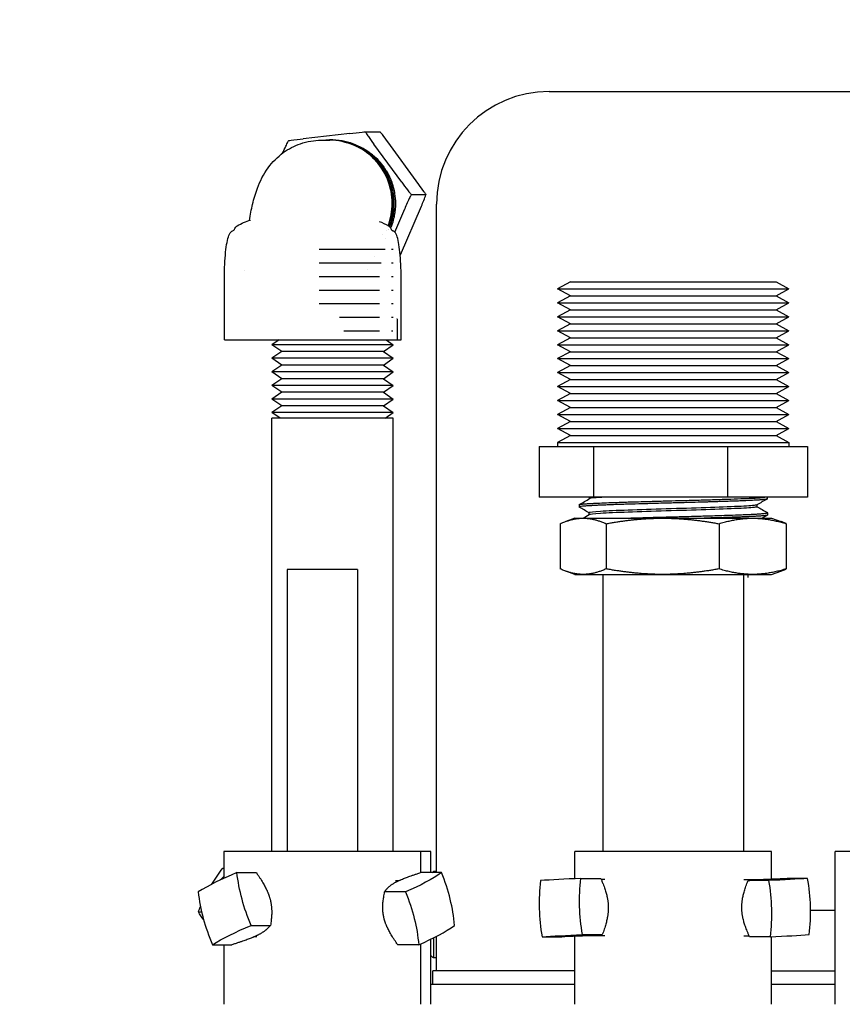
# Model space of a CAD drawing. Header units: inches. Extents: x 1 to 669, y 0 to 417.
# Tile 314 of 448: x 330.51 to 334.17, y 269.63 to 274. Entities that reach past the tile are written whole.
import ezdxf

# ---------------------------------------------------------------- set-up
doc = ezdxf.new("R2010")
doc.units = ezdxf.units.IN
doc.header["$LTSCALE"] = 12
doc.header["$MEASUREMENT"] = 0
doc.header["$PDMODE"] = 1
doc.layers.get('Defpoints').update_dxf_attribs({"linetype": 'CONTINUOUS'})
doc.layers.add('D', color=2, linetype='CONTINUOUS')
doc.layers.add('X', color=1, linetype='CONTINUOUS')
doc.styles.get("Standard").update_dxf_attribs({"font": 'SIMPLEX.SHX', "width": 0.875})
doc.dimstyles.new('STANDARD$0', dxfattribs={"dimscale": 32, "dimtxt": 0.09375, "dimasz": 0.0625, "dimexe": 0.03125, "dimexo": 0.03125, "dimgap": 0.03125, "dimtad": 1, "dimtih": 1, "dimtoh": 1, "dimdec": 4, "dimzin": 12, "dimdsep": 46, "dimlunit": 5, "dimtxsty": 'Standard', "dimcen": -0.03125, "dimclrd": 256, "dimclre": 256, "dimclrt": 256, "dimadec": 0, "dimazin": 0, "dimtfac": 0.875, "dimtdec": 4, "dimtofl": 0, "dimtmove": 0, "dimatfit": 3, "dimfxl": 1, "dimtolj": 1, "dimtzin": 12, "dimlwd": 13, "dimlwe": 13, "dimarcsym": 0})

# ---------------------------------------------------------------- blocks, each defined once
blk = doc.blocks.new('*D70')
at = {"layer": 'D', "lineweight": 13, "transparency": 16777216}
for p, q in [((327.5446, 287.0038), (425.2048, 287.0038)), ((424.2048, 285.0038), (424.2048, 231.3716)), ((424.2048, 167.621), (424.2048, 223.2466)), ((370.1312, 165.621), (425.2048, 165.621))]:
    blk.add_line(p, q, dxfattribs=at)
at = {"layer": 'D', "transparency": 16777216}
for points in [[(423.8715, 285.0038), (424.5382, 285.0038), (424.2048, 287.0038)], [(423.8715, 167.621), (424.5382, 167.621), (424.2048, 165.621)]]:
    blk.add_solid(points, dxfattribs=at)
at = {"layer": 'Defpoints', "color": 0, "transparency": 16777216}
for p in [(326.5446, 287.0038), (369.1312, 165.621), (424.2048, 165.621)]:
    blk.add_point(p, dxfattribs=at)
at = {"layer": 'D', "transparency": 16777216, "insert": (424.2048, 227.3091), "char_height": 3, "attachment_point": 5}
blk.add_mtext('\\A1;121{\\H0.875x;\\S1/2;}{}{\\C2;%%p1}', dxfattribs=at)

msp = doc.modelspace()

# ---------------------------------------------------------------- linework, layer by layer
at = {"layer": 'X', "extrusion": (-1, 4.93038e-32, -2.22045e-16)}
for p, q in [((332.86151, 273.68347), (336.12915, 273.68347)), ((331.97513, 273.49691), (331.76866, 273.47331)), ((332.04539, 273.50463), (332.11038, 273.50463)), ((331.94526, 273.46067), (331.9451, 273.46071)), ((331.95313, 273.45898), (331.95204, 273.45921)), ((331.96096, 273.45729), (331.95988, 273.45752)), ((332.20647, 273.28037), (332.08302, 273.44937)), ((332.2833, 273.27006), (332.14478, 273.45968)), ((332.24958, 273.22511), (332.31457, 273.22511)), ((332.36151, 270.21063), (332.36151, 273.18347)), ((332.17516, 273.05881), (332.2197, 273.16213)), ((332.2009, 272.95778), (332.29406, 273.17388)), ((332.13358, 272.98082), (331.83953, 272.98082)), ((332.16877, 272.98082), (332.16099, 272.98082)), ((332.11491, 272.92042), (331.83953, 272.92042)), ((332.08378, 272.95062), (332.08378, 272.95062)), ((332.16877, 272.92042), (332.16099, 272.92042)), ((332.05331, 272.89021), (332.05331, 272.89021)), ((331.41856, 272.57982), (331.41856, 272.85734)), ((332.10796, 272.86001), (331.83953, 272.86001)), ((332.16877, 272.86001), (332.16099, 272.86001)), ((332.20384, 272.57982), (332.20384, 272.85734)), ((332.95658, 272.83767), (332.8996, 272.80661)), ((332.95658, 272.83767), (333.87063, 272.83767)), ((333.87063, 272.83767), (333.9276, 272.80661)), ((332.10795, 272.7996), (331.83953, 272.7996)), ((332.16877, 272.7996), (332.16099, 272.7996)), ((332.8996, 272.80661), (333.9276, 272.80661)), ((332.95658, 272.77554), (332.8996, 272.80661)), ((333.87063, 272.77554), (333.9276, 272.80661)), ((332.10795, 272.7392), (331.83953, 272.7392)), ((332.16877, 272.7392), (332.16099, 272.7392)), ((332.95658, 272.77554), (332.8996, 272.74447)), ((332.8996, 272.74447), (333.9276, 272.74447)), ((332.95658, 272.71341), (332.8996, 272.74447)), ((332.95658, 272.77554), (333.87063, 272.77554)), ((333.87063, 272.77554), (333.9276, 272.74447)), ((333.87063, 272.71341), (333.9276, 272.74447)), ((332.95658, 272.71341), (332.8996, 272.68234)), ((332.95658, 272.71341), (333.87063, 272.71341)), ((333.87063, 272.71341), (333.9276, 272.68234)), ((332.10795, 272.67879), (331.93005, 272.67879)), ((332.16828, 272.67879), (332.16099, 272.67879)), ((332.1862, 272.66888), (332.1862, 272.57982)), ((332.8996, 272.68234), (333.9276, 272.68234)), ((332.95658, 272.65128), (332.8996, 272.68234)), ((332.95658, 272.65128), (332.8996, 272.62021)), ((332.95658, 272.65128), (333.87063, 272.65128)), ((333.87063, 272.65128), (333.9276, 272.68234)), ((333.87063, 272.65128), (333.9276, 272.62021)), ((332.10795, 272.61838), (331.94857, 272.61838)), ((332.16674, 272.61838), (332.16099, 272.61838)), ((332.8996, 272.62021), (333.9276, 272.62021)), ((332.95658, 272.58914), (332.8996, 272.62021)), ((333.87063, 272.58914), (333.9276, 272.62021)), ((331.41856, 272.57982), (332.20368, 272.57982)), ((331.66094, 272.57982), (331.62912, 272.55798)), ((332.13729, 272.57982), (332.16912, 272.55798)), ((332.95658, 272.58914), (332.8996, 272.55808)), ((332.95658, 272.58914), (333.87063, 272.58914)), ((333.87063, 272.58914), (333.9276, 272.55808)), ((332.16912, 272.55798), (331.62912, 272.55798)), ((331.67312, 272.52777), (331.62912, 272.55798)), ((331.67312, 272.52777), (331.62912, 272.49757)), ((332.12512, 272.52777), (331.67312, 272.52777)), ((332.12512, 272.52777), (332.16912, 272.55798)), ((332.12512, 272.52777), (332.16912, 272.49757)), ((332.8996, 272.55808), (333.9276, 272.55808)), ((332.95658, 272.52701), (332.8996, 272.55808)), ((332.95658, 272.52701), (332.8996, 272.49594)), ((332.95658, 272.52701), (333.87063, 272.52701)), ((333.87063, 272.52701), (333.9276, 272.55808)), ((333.87063, 272.52701), (333.9276, 272.49594)), ((332.16912, 272.49757), (331.62912, 272.49757)), ((331.67312, 272.46737), (331.62912, 272.49757)), ((332.12512, 272.46737), (332.16912, 272.49757)), ((332.8996, 272.49594), (333.9276, 272.49594)), ((332.95658, 272.46488), (332.8996, 272.49594)), ((333.87063, 272.46488), (333.9276, 272.49594)), ((331.67312, 272.46737), (331.62912, 272.43716)), ((332.16912, 272.43716), (331.62912, 272.43716)), ((331.67312, 272.40696), (331.62912, 272.43716)), ((332.12512, 272.46737), (331.67312, 272.46737)), ((332.12512, 272.46737), (332.16912, 272.43716)), ((332.12512, 272.40696), (332.16912, 272.43716)), ((332.95658, 272.46488), (332.8996, 272.43381)), ((332.8996, 272.43381), (333.9276, 272.43381)), ((332.95658, 272.40274), (332.8996, 272.43381)), ((332.95658, 272.46488), (333.87063, 272.46488)), ((333.87063, 272.46488), (333.9276, 272.43381)), ((333.87063, 272.40274), (333.9276, 272.43381)), ((331.67312, 272.40696), (331.62912, 272.37676)), ((332.12512, 272.40696), (331.67312, 272.40696)), ((332.12512, 272.40696), (332.16912, 272.37676)), ((332.95658, 272.40274), (332.8996, 272.37168)), ((332.95658, 272.40274), (333.87063, 272.40274)), ((333.87063, 272.40274), (333.9276, 272.37168)), ((332.16912, 272.37676), (331.62912, 272.37676)), ((331.67312, 272.34655), (331.62912, 272.37676)), ((331.67312, 272.34655), (331.62912, 272.31635)), ((332.12512, 272.34655), (331.67312, 272.34655)), ((332.12512, 272.34655), (332.16912, 272.37676)), ((332.12512, 272.34655), (332.16912, 272.31635)), ((332.8996, 272.37168), (333.9276, 272.37168)), ((332.95658, 272.34061), (332.8996, 272.37168)), ((333.87063, 272.34061), (333.9276, 272.37168)), ((332.16912, 272.31635), (331.62912, 272.31635)), ((331.67312, 272.28615), (331.62912, 272.31635)), ((332.12512, 272.28615), (332.16912, 272.31635)), ((332.95658, 272.34061), (332.8996, 272.30954)), ((332.8996, 272.30954), (333.9276, 272.30954)), ((332.95658, 272.27848), (332.8996, 272.30954)), ((332.95658, 272.34061), (333.87063, 272.34061)), ((333.87063, 272.34061), (333.9276, 272.30954)), ((333.87063, 272.27848), (333.9276, 272.30954)), ((331.67312, 272.28615), (331.62912, 272.25594)), ((332.16912, 272.25594), (331.62912, 272.25594)), ((331.66571, 272.23082), (331.62912, 272.25594)), ((332.12512, 272.28615), (331.67312, 272.28615)), ((332.12512, 272.28615), (332.16912, 272.25594)), ((332.13252, 272.23082), (332.16912, 272.25594)), ((332.95658, 272.27848), (332.8996, 272.24741)), ((332.95658, 272.27848), (333.87063, 272.27848)), ((333.87063, 272.27848), (333.9276, 272.24741)), ((332.16912, 272.23082), (331.62912, 272.23082)), ((331.62912, 270.30527), (331.62912, 272.23082)), ((332.16912, 270.30527), (332.16912, 272.23082)), ((332.8996, 272.24741), (333.9276, 272.24741)), ((332.95658, 272.21634), (332.8996, 272.24741)), ((332.95658, 272.21634), (332.8996, 272.18528)), ((332.95658, 272.21634), (333.87063, 272.21634)), ((333.87063, 272.21634), (333.9276, 272.24741)), ((333.87063, 272.21634), (333.9276, 272.18528)), ((332.8996, 272.18528), (333.9276, 272.18528)), ((332.95658, 272.15421), (332.8996, 272.18528)), ((333.87063, 272.15421), (333.9276, 272.18528)), ((332.95658, 272.15421), (332.8996, 272.12314)), ((332.95658, 272.15421), (333.87063, 272.15421)), ((333.87063, 272.15421), (333.9276, 272.12314)), ((332.81717, 272.10467), (334.01004, 272.10467)), ((332.81717, 272.10467), (332.81717, 271.87967)), ((332.8996, 272.12314), (333.9276, 272.12314)), ((332.8996, 272.12314), (332.8996, 272.10467)), ((333.05885, 272.10467), (333.05885, 271.87967)), ((333.65529, 272.10467), (333.65529, 271.87967)), ((333.9276, 272.12314), (333.9276, 272.10467)), ((334.01004, 272.10467), (334.01004, 271.87967)), ((334.01004, 271.87967), (332.81717, 271.87967)), ((333.04186, 271.87356), (333.04186, 271.87967)), ((333.83071, 271.87967), (333.83094, 271.8722)), ((332.99547, 271.84648), (332.99515, 271.83646)), ((333.78641, 271.83754), (333.78641, 271.84617)), ((332.9761, 271.78667), (332.93561, 271.77194)), ((332.9761, 271.78667), (333.8511, 271.78667)), ((333.0129, 271.78667), (333.04015, 271.80243)), ((333.03964, 271.80213), (333.03964, 271.81077)), ((333.83269, 271.80021), (333.80928, 271.78667)), ((333.83285, 271.81074), (333.83317, 271.80077)), ((333.8511, 271.78667), (333.8916, 271.77194)), ((332.91142, 271.76204), (332.91142, 271.56131)), ((333.11491, 271.76204), (333.11491, 271.56131)), ((333.61709, 271.76204), (333.61709, 271.56131)), ((333.91579, 271.76204), (333.91579, 271.56131)), ((332.00917, 271.55897), (331.69667, 271.55897)), ((331.69667, 271.55897), (331.69667, 270.30527)), ((332.00917, 271.55897), (332.00917, 270.30527)), ((332.9761, 271.53667), (332.93561, 271.55141)), ((332.9761, 271.53667), (333.8511, 271.53667)), ((333.1011, 271.53667), (333.1011, 270.30527)), ((333.7261, 271.53667), (333.7261, 270.30527)), ((333.74547, 271.53667), (333.74547, 271.52245)), ((333.8511, 271.53667), (333.8916, 271.55141)), ((332.33662, 270.30527), (331.41542, 270.30527)), ((331.41542, 270.30527), (331.41542, 270.18517)), ((332.29042, 270.30527), (332.29042, 270.21063)), ((332.33662, 270.21063), (332.33662, 270.30527)), ((333.8511, 270.30527), (332.9761, 270.30527)), ((332.9761, 270.18376), (332.9761, 270.30527)), ((333.8511, 270.18246), (333.8511, 270.30527)), ((335.00901, 270.30527), (334.13401, 270.30527)), ((334.13401, 269.62527), (334.13401, 270.30527)), ((331.41094, 270.23101), (331.41542, 270.23101)), ((331.47381, 270.21063), (331.56012, 270.21063)), ((332.38327, 270.21063), (332.29036, 270.21063)), ((332.34722, 270.21547), (332.34722, 270.21063)), ((332.36151, 270.21547), (332.34722, 270.21547)), ((332.17935, 270.17529), (332.19398, 270.17529)), ((333.00316, 270.18499), (333.09129, 270.18499)), ((333.10957, 270.18027), (333.09335, 270.18027)), ((333.7282, 270.18027), (333.80357, 270.18027)), ((333.83752, 270.17537), (333.74633, 270.17537)), ((334.01112, 270.18499), (333.91993, 270.18499)), ((332.22346, 270.12474), (332.13055, 270.12474)), ((331.30242, 270.0361), (331.31723, 270.0361)), ((334.13401, 270.04309), (334.0241, 270.04309)), ((331.53673, 269.97585), (331.62305, 269.97585)), ((333.01007, 269.93518), (333.09821, 269.93518)), ((331.56164, 269.92529), (331.55027, 269.92529)), ((332.29042, 269.89367), (332.29042, 269.62527)), ((332.33662, 269.62527), (332.33662, 269.91511)), ((332.34722, 269.92037), (332.34722, 269.83147)), ((332.36151, 269.77347), (332.36151, 269.92769)), ((332.83044, 269.92555), (332.91857, 269.92555)), ((332.9761, 269.62527), (332.9761, 269.92761)), ((333.10957, 269.93027), (333.03684, 269.93027)), ((333.7282, 269.93027), (333.75089, 269.93027)), ((333.84421, 269.92555), (333.75301, 269.92555)), ((333.8511, 269.62527), (333.8511, 269.92587)), ((331.36472, 269.88996), (331.45104, 269.88996)), ((331.41542, 269.88996), (331.41542, 269.62527)), ((332.28192, 269.88996), (332.18901, 269.88996)), ((332.36151, 269.83147), (332.34722, 269.83147)), ((332.9761, 269.77347), (332.34451, 269.77347)), ((332.34451, 269.71347), (332.34451, 269.77347)), ((333.8511, 269.77347), (334.13401, 269.77347)), ((332.9761, 269.71347), (332.33662, 269.71347)), ((334.13401, 269.71347), (333.8511, 269.71347))]:
    msp.add_line(p, q, dxfattribs=at)
at = {"layer": 'X'}
msp.add_arc((332.86151, 273.18347), 0.5, 90, 180, dxfattribs=at)
at = {"layer": 'X', "extrusion": (2.22045e-16, -1.09476e-47, -1)}
for centre, radius, start, end in [((-331.57566, 272.93311), 0.1832, 56.75487, 77.04506), ((-332.04674, 272.93311), 0.1832, 109.02125, 123.24513), ((-332.1712, 272.66888), 0.015, 155.23199, 180), ((-332.51351, 270.02347), 0.254, 47.46278, 49.10455), ((-332.51351, 270.02347), 0.254, 310.89545, 314.14084)]:
    msp.add_arc(centre, radius, start, end, dxfattribs=at)
at = {"layer": 'X'}
for centre, major_axis, ratio, start_param, end_param in [((331.88722, 273.18607), (0, 0.2808), 0.9890249, -0.9453593, -0.1946955), ((331.79229, 270.16769), (-0.58657, -0.1572), 0.233835, -1.0606942, -0.6460507), ((331.97713, 270.09324), (-0.28749, 0.53491), 0.6880216, -2.1323021, -1.7176586), ((331.79794, 270.15273), (-0.52554, -0.30428), 0.4340734, -1.0333, -0.9951851), ((333.23996, 270.05046), (0.03248, -0.6064), 0.6944214, -1.8152987, -1.4006551), ((333.32631, 270.18018), (-0.60704, -0.01681), 0.0267478, -1.0101571, -0.5955136), ((333.58715, 270.06008), (-0.03361, 0.60634), 0.7185384, -1.8179234, -1.4032798), ((331.73775, 270.00735), (0.27129, -0.5433), 0.6392189, -2.0870769, -1.6724333), ((331.92646, 269.9329), (0.58928, 0.14672), 0.2516876, -0.9873315, -0.5726879), ((333.50369, 269.93037), (0.60705, 0.01625), 0.0276768, -0.9760236, -0.5613801)]:
    msp.add_ellipse(centre, major_axis=major_axis, ratio=ratio, start_param=start_param, end_param=end_param, dxfattribs=at)
at = {"layer": 'X', "extrusion": (2.22045e-16, 3.69779e-32, -1)}
msp.add_ellipse((331.78503, 270.13355), major_axis=(0.45976, 0.39673), ratio=0.5619584, start_param=-2.0939466, end_param=-1.940715, dxfattribs=at)
at = {"layer": 'X', "extrusion": (2.22045e-16, 0, -1)}
for centre, major_axis, ratio, start_param, end_param in [((331.90975, 270.09324), (-0.27129, 0.5433), 0.6392189, -1.4691593, -1.0545158), ((333.41959, 270.06008), (-0.03248, 0.6064), 0.6944214, -1.7409375, -1.326294), ((331.81733, 270.00735), (0.28749, -0.53491), 0.6880216, -1.4239341, -1.0092905)]:
    msp.add_ellipse(centre, major_axis=major_axis, ratio=ratio, start_param=start_param, end_param=end_param, dxfattribs=at)
at = {"layer": 'X', "extrusion": (2.22045e-16, -6.16298e-33, -1)}
msp.add_ellipse((331.868, 270.16769), major_axis=(-0.58928, -0.14672), ratio=0.2516876, start_param=-2.5689047, end_param=-2.1542612, dxfattribs=at)
at = {"layer": 'X', "extrusion": (2.22045e-16, 1.54074e-33, -1)}
msp.add_ellipse((333.497, 270.18018), major_axis=(-0.60705, -0.01625), ratio=0.0276768, start_param=-2.5802126, end_param=-2.165569, dxfattribs=at)
at = {"layer": 'X', "extrusion": (2.22045e-16, 7.70372e-33, -1)}
msp.add_ellipse((333.41354, 270.05046), major_axis=(0.03361, -0.60634), ratio=0.7185384, start_param=-1.7383128, end_param=-1.3236693, dxfattribs=at)
at = {"layer": 'X', "extrusion": (2.22045e-16, -1.2326e-32, -1)}
msp.add_ellipse((331.78503, 270.13355), major_axis=(0.45976, 0.39673), ratio=0.5619584, start_param=-2.3553586, end_param=-2.3026537, dxfattribs=at)
at = {"layer": 'X', "extrusion": (2.22045e-16, -2.46519e-32, -1)}
msp.add_ellipse((331.79832, 269.95782), major_axis=(-0.53057, 0.29541), ratio=0.4513955, start_param=-0.7755679, end_param=-0.6822182, dxfattribs=at)
at = {"layer": 'X', "extrusion": (2.22045e-16, 1.2326e-32, -1)}
msp.add_ellipse((331.85521, 269.9329), major_axis=(0.58657, 0.1572), ratio=0.233835, start_param=-2.495542, end_param=-2.0808985, dxfattribs=at)
at = {"layer": 'X', "extrusion": (2.22045e-16, -1.00148e-32, -1)}
msp.add_ellipse((333.33323, 269.93037), major_axis=(0.60704, 0.01681), ratio=0.0267478, start_param=-2.5460791, end_param=-2.1314355, dxfattribs=at)
at = {"layer": 'X'}
for points, knots in [([(331.97513, 273.49691), (331.99297, 273.49895), (332.01412, 273.50134), (332.03595, 273.50367), (332.04124, 273.50422), (332.04539, 273.50463)], [-1.60271246, -1.60271246, -1.60271246, -1.60271246, -1.46627597, -1.46627597, -1.42801803, -1.42801803, -1.42801803, -1.42801803]), ([(332.04539, 273.50463), (332.04622, 273.50311), (332.04722, 273.50138), (332.0511, 273.49499), (332.05532, 273.4886), (332.06608, 273.47281), (332.07513, 273.46019), (332.08302, 273.44937)], [-0.42458234, -0.42458234, -0.42458234, -0.42458234, -0.40555872, -0.40555872, -0.351595, -0.351595, -0.25082665, -0.25082665, -0.25082665, -0.25082665]), ([(332.14478, 273.45968), (332.13718, 273.47007), (332.12808, 273.48227), (332.11722, 273.49619), (332.11365, 273.50066), (332.11038, 273.50463)], [-0.70602507, -0.70602507, -0.70602507, -0.70602507, -0.60881107, -0.60881107, -0.56936221, -0.56936221, -0.56936221, -0.56936221]), ([(331.52909, 273.1103), (331.53319, 273.13525), (331.53791, 273.1592), (331.5493, 273.20676), (331.55614, 273.23057), (331.57624, 273.28407), (331.59151, 273.31554), (331.63113, 273.3697), (331.65413, 273.39312), (331.70319, 273.42858), (331.72908, 273.44209), (331.78579, 273.46157), (331.81759, 273.46693), (331.84898, 273.46707), (331.84921, 273.46707), (331.84963, 273.46707), (331.84981, 273.46707), (331.85285, 273.46707), (331.8509, 273.46707), (331.85261, 273.46707), (331.8539, 273.46707), (331.85673, 273.46707), (331.85827, 273.46707), (331.86167, 273.46707), (331.86352, 273.46707), (331.8676, 273.46707), (331.86982, 273.46707), (331.87471, 273.46707), (331.87738, 273.46707), (331.88212, 273.46707), (331.88419, 273.46707), (331.88626, 273.46707)], [0.26849796, 0.26849796, 0.26849796, 0.26849796, 0.35485862, 0.35485862, 0.4480563, 0.4480563, 0.56206988, 0.56206988, 0.65890023, 0.65890023, 0.744962, 0.744962, 0.83957044, 0.83957044, 0.84028434, 0.84028434, 0.84082859, 0.84082859, 0.84953687, 0.84953687, 0.87566117, 0.87566117, 0.90701033, 0.90701033, 0.94462933, 0.94462933, 0.98977212, 0.98977212, 1.04394348, 1.04394348, 1.08597104, 1.08597104, 1.08597104, 1.08597104]), ([(331.67705, 273.40965), (331.68166, 273.42019), (331.68673, 273.4315), (331.69422, 273.44733), (331.69781, 273.4546), (331.70174, 273.46189), (331.70284, 273.46385), (331.70388, 273.46559)], [-1.57944088, -1.57944088, -1.57944088, -1.57944088, -1.49735327, -1.49735327, -1.44338955, -1.44338955, -1.42436593, -1.42436593, -1.42436593, -1.42436593]), ([(331.70388, 273.46559), (331.70692, 273.466), (331.71129, 273.46656), (331.73023, 273.46889), (331.75085, 273.47127), (331.76866, 273.47331)], [-0.42553153, -0.42553153, -0.42553153, -0.42553153, -0.38727359, -0.38727359, -0.2508371, -0.2508371, -0.2508371, -0.2508371]), ([(331.85353, 273.46707), (331.86425, 273.46858), (331.87506, 273.46946), (331.90459, 273.47014), (331.92332, 273.46864), (331.9734, 273.45938), (332.00377, 273.44799), (332.03149, 273.4316)], [-1.74317608, -1.74317608, -1.74317608, -1.74317608, -1.59896277, -1.59896277, -1.34852039, -1.34852039, -0.91863228, -0.91863228, -0.91863228, -0.91863228]), ([(332.1463, 273.0869), (332.15808, 273.11851), (332.16418, 273.15229), (332.16418, 273.18607), (332.16418, 273.22285), (332.15695, 273.25963), (332.14303, 273.29361), (332.12909, 273.32763), (332.10847, 273.3588), (332.08278, 273.38478), (332.05701, 273.41084), (332.02614, 273.43166), (331.99261, 273.44569), (331.9589, 273.45981), (331.92261, 273.46707), (331.88626, 273.46707)], [-1.367787, -1.367787, -1.367787, -1.367787, -1.1132028, -1.1132028, -1.1132028, -0.8360213, -0.8360213, -0.8360213, -0.5584933, -0.5584933, -0.5584933, -0.2800359, -0.2800359, -0.2800359, 0, 0, 0, 0]), ([(332.16647, 273.18607), (332.1664, 273.20698), (332.16401, 273.22783), (332.15852, 273.25191), (332.1576, 273.25558), (332.15597, 273.26158), (332.15531, 273.26392), (332.15394, 273.26849), (332.15325, 273.27072), (332.15159, 273.27579), (332.15062, 273.27862), (332.14749, 273.28728), (332.14518, 273.29305), (332.13765, 273.31025), (332.13186, 273.3214), (332.12341, 273.33531), (332.12141, 273.33845), (332.11617, 273.34636), (332.11284, 273.35107), (332.10686, 273.35899), (332.10429, 273.36225), (332.09857, 273.36916), (332.0954, 273.3728), (332.08345, 273.38584), (332.07411, 273.39471), (332.05502, 273.41051), (332.04537, 273.41751), (332.03274, 273.42549), (332.03015, 273.42707), (332.02573, 273.42966), (332.02393, 273.43069), (332.02014, 273.4328), (332.01817, 273.43387), (332.00288, 273.44191), (331.98906, 273.44781), (331.96512, 273.45581), (331.95525, 273.45852), (331.94526, 273.46067)], [0.000001, 0.000001, 0.000001, 0.000001, 0.159407, 0.159407, 0.18822649, 0.18822649, 0.20678412, 0.20678412, 0.22456781, 0.22456781, 0.24740419, 0.24740419, 0.29475799, 0.29475799, 0.39048981, 0.39048981, 0.41889228, 0.41889228, 0.46288933, 0.46288933, 0.49461308, 0.49461308, 0.53141262, 0.53141262, 0.62975298, 0.62975298, 0.72089141, 0.72089141, 0.74413885, 0.74413885, 0.76007437, 0.76007437, 0.77729696, 0.77729696, 0.89229672, 0.89229672, 0.97070217, 0.97070217, 0.97070217, 0.97070217]), ([(331.94865, 273.45992), (331.95213, 273.45921), (331.95561, 273.45844), (331.97048, 273.45483), (331.98171, 273.45133), (332.00226, 273.44345), (332.01164, 273.43925), (332.02359, 273.43307), (332.02639, 273.43156), (332.03105, 273.42895), (332.03292, 273.42787), (332.03783, 273.42496), (332.04084, 273.4231), (332.05433, 273.41439), (332.06439, 273.40691), (332.08267, 273.39126), (332.09097, 273.38322), (332.10201, 273.37111), (332.10518, 273.36744), (332.11101, 273.36034), (332.11369, 273.35691), (332.12015, 273.34825), (332.12383, 273.34294), (332.13191, 273.33036), (332.13618, 273.32301), (332.14595, 273.30428), (332.15103, 273.2927), (332.15636, 273.27794), (332.15735, 273.27503), (332.15906, 273.26978), (332.15978, 273.26744), (332.16122, 273.26259), (332.16192, 273.26008), (332.16368, 273.25349), (332.16467, 273.24939), (332.16982, 273.22583), (332.17201, 273.20598), (332.17209, 273.18607)], [3.4937554, 3.4937554, 3.4937554, 3.4937554, 3.52102737, 3.52102737, 3.61112016, 3.61112016, 3.68977953, 3.68977953, 3.71414692, 3.71414692, 3.73070312, 3.73070312, 3.75781347, 3.75781347, 3.85355316, 3.85355316, 3.94176031, 3.94176031, 3.97873143, 3.97873143, 4.01193413, 4.01193413, 4.06120999, 4.06120999, 4.12603209, 4.12603209, 4.22227025, 4.22227025, 4.24567652, 4.24567652, 4.26433322, 4.26433322, 4.2842221, 4.2842221, 4.3163134, 4.3163134, 4.4680569, 4.4680569, 4.4680569, 4.4680569]), ([(332.17298, 273.18607), (332.17292, 273.20119), (332.17164, 273.21628), (332.16848, 273.23533), (332.1677, 273.23945), (332.16596, 273.24765), (332.165, 273.25173), (332.16277, 273.26033), (332.16148, 273.26484), (332.15708, 273.27887), (332.15358, 273.28827), (332.14537, 273.30716), (332.1406, 273.31662), (332.13391, 273.32823), (332.13246, 273.33065), (332.12892, 273.33639), (332.12679, 273.33968), (332.12327, 273.34488), (332.12193, 273.34681), (332.11885, 273.35112), (332.1171, 273.35348), (332.10669, 273.36712), (332.09723, 273.37773), (332.08148, 273.3929), (332.07573, 273.39799), (332.06512, 273.40664), (332.06033, 273.41029), (332.05203, 273.41621), (332.04858, 273.41855), (332.04113, 273.42337), (332.03713, 273.42581), (332.02268, 273.43415), (332.01192, 273.43946), (331.98981, 273.44864), (331.97849, 273.4525), (331.96355, 273.45654), (331.96013, 273.45739), (331.9555, 273.45846), (331.95432, 273.45872), (331.95313, 273.45898)], [0.000001, 0.000001, 0.000001, 0.000001, 0.11525951, 0.11525951, 0.1471525, 0.1471525, 0.17912049, 0.17912049, 0.21484048, 0.21484048, 0.29121336, 0.29121336, 0.37190182, 0.37190182, 0.39341471, 0.39341471, 0.42334351, 0.42334351, 0.44128538, 0.44128538, 0.46375079, 0.46375079, 0.57220679, 0.57220679, 0.63080984, 0.63080984, 0.6768917, 0.6768917, 0.70880659, 0.70880659, 0.74471699, 0.74471699, 0.83654601, 0.83654601, 0.92817009, 0.92817009, 0.9552267, 0.9552267, 0.96455242, 0.96455242, 0.96455242, 0.96455242]), ([(331.9565, 273.45823), (331.95699, 273.45813), (331.95748, 273.45803), (331.96038, 273.45742), (331.96279, 273.45689), (331.96952, 273.4553), (331.97381, 273.45417), (331.98437, 273.45113), (331.99059, 273.44909), (332.01121, 273.44152), (332.02522, 273.43499), (332.04286, 273.42489), (332.04705, 273.42235), (332.05479, 273.41735), (332.05837, 273.41492), (332.067, 273.40876), (332.07198, 273.40493), (332.08311, 273.39578), (332.08916, 273.39035), (332.10444, 273.37535), (332.11324, 273.36537), (332.12311, 273.35242), (332.12488, 273.35002), (332.12805, 273.34558), (332.12945, 273.34355), (332.13328, 273.33786), (332.13565, 273.33416), (332.14124, 273.32495), (332.14437, 273.31937), (332.15463, 273.29953), (332.16073, 273.28477), (332.16701, 273.26492), (332.16836, 273.26023), (332.17068, 273.25131), (332.17167, 273.24707), (332.17346, 273.23855), (332.17426, 273.23427), (332.17731, 273.21546), (332.17852, 273.20078), (332.17857, 273.18607)], [3.47193404, 3.47193404, 3.47193404, 3.47193404, 3.47576218, 3.47576218, 3.49468463, 3.49468463, 3.52873027, 3.52873027, 3.57888846, 3.57888846, 3.69702915, 3.69702915, 3.73450161, 3.73450161, 3.76757095, 3.76757095, 3.81561009, 3.81561009, 3.8777309, 3.8777309, 3.97922016, 3.97922016, 4.00198515, 4.00198515, 4.02083547, 4.02083547, 4.05429395, 4.05429395, 4.10304669, 4.10304669, 4.22456662, 4.22456662, 4.26169377, 4.26169377, 4.29485694, 4.29485694, 4.32801804, 4.32801804, 4.44008773, 4.44008773, 4.44008773, 4.44008773]), ([(332.17372, 273.24155), (332.17347, 273.2428), (332.1732, 273.24405), (332.16959, 273.26044), (332.16499, 273.27529), (332.15545, 273.29897), (332.15122, 273.30804), (332.14432, 273.32096), (332.14203, 273.325), (332.13748, 273.33259), (332.13524, 273.33615), (332.12947, 273.34485), (332.12585, 273.34994), (332.11279, 273.36702), (332.10255, 273.37836), (332.08802, 273.39201), (332.08451, 273.39513), (332.07821, 273.40047), (332.07545, 273.40272), (332.07098, 273.40622), (332.06931, 273.40749), (332.06524, 273.41053), (332.06282, 273.41228), (332.04936, 273.42166), (332.0378, 273.42853), (332.01873, 273.43805), (332.01152, 273.44127), (331.9985, 273.44642), (331.99274, 273.44848), (331.98294, 273.45162), (331.97894, 273.45281), (331.97042, 273.45511), (331.9659, 273.45622), (331.96123, 273.45723), (331.96109, 273.45726), (331.96096, 273.45729)], [0.14197087, 0.14197087, 0.14197087, 0.14197087, 0.15166872, 0.15166872, 0.2699158, 0.2699158, 0.3461933, 0.3461933, 0.38160421, 0.38160421, 0.41367583, 0.41367583, 0.46129372, 0.46129372, 0.57781404, 0.57781404, 0.61367665, 0.61367665, 0.64096731, 0.64096731, 0.65703404, 0.65703404, 0.6798354, 0.6798354, 0.78260037, 0.78260037, 0.84303824, 0.84303824, 0.88991566, 0.88991566, 0.92190829, 0.92190829, 0.95756768, 0.95756768, 0.95860964, 0.95860964, 0.95860964, 0.95860964]), ([(332.11236, 273.35047), (332.1215, 273.33775), (332.12957, 273.32429), (332.13846, 273.30621), (332.14034, 273.30215), (332.14388, 273.29401), (332.14554, 273.28992), (332.14878, 273.28139), (332.15034, 273.27694), (332.15474, 273.26336), (332.15722, 273.25412), (332.1626, 273.22908), (332.16464, 273.21314), (332.16541, 273.19507), (332.16547, 273.19302), (332.16555, 273.18934), (332.16557, 273.18771), (332.16557, 273.18607)], [0.000001, 0.000001, 0.000001, 0.000001, 0.11950939, 0.11950939, 0.15359675, 0.15359675, 0.18718287, 0.18718287, 0.22313933, 0.22313933, 0.29599962, 0.29599962, 0.41825559, 0.41825559, 0.43388153, 0.43388153, 0.44632, 0.44632, 0.44632, 0.44632]), ([(332.20647, 273.28037), (332.21439, 273.26955), (332.22379, 273.25693), (332.23609, 273.24114), (332.2412, 273.23476), (332.24666, 273.22836), (332.24818, 273.22664), (332.24958, 273.22511)], [-1.59812162, -1.59812162, -1.59812162, -1.59812162, -1.49735327, -1.49735327, -1.44338955, -1.44338955, -1.42436593, -1.42436593, -1.42436593, -1.42436593]), ([(332.31457, 273.22511), (332.31204, 273.22909), (332.30908, 273.23356), (332.29961, 273.24748), (332.29088, 273.25968), (332.2833, 273.27006)], [-1.40629089, -1.40629089, -1.40629089, -1.40629089, -1.36684203, -1.36684203, -1.26962803, -1.26962803, -1.26962803, -1.26962803]), ([(332.24958, 273.22511), (332.24758, 273.22176), (332.24518, 273.21725), (332.23554, 273.19824), (332.22688, 273.17876), (332.2197, 273.16213)], [-0.42553153, -0.42553153, -0.42553153, -0.42553153, -0.38727359, -0.38727359, -0.2508371, -0.2508371, -0.2508371, -0.2508371]), ([(332.29406, 273.17388), (332.3011, 273.19025), (332.3091, 273.20953), (332.31432, 273.2244), (332.31445, 273.22476), (332.31457, 273.22511)], [-0.70799241, -0.70799241, -0.70799241, -0.70799241, -0.57314198, -0.57314198, -0.56987802, -0.56987802, -0.56987802, -0.56987802]), ([(332.16557, 273.18607), (332.16558, 273.18432), (332.16557, 273.18256), (332.16551, 273.17859), (332.16545, 273.17638), (332.16496, 273.16357), (332.16397, 273.153), (332.16051, 273.13019), (332.15783, 273.118), (332.15312, 273.10177), (332.15178, 273.09753), (332.14949, 273.09086), (332.14861, 273.08841), (332.1477, 273.08597)], [0.000001, 0.000001, 0.000001, 0.000001, 0.0133818, 0.0133818, 0.03028212, 0.03028212, 0.11115062, 0.11115062, 0.20635708, 0.20635708, 0.24033435, 0.24033435, 0.26024432, 0.26024432, 0.26024432, 0.26024432]), ([(332.1484, 273.08548), (332.14864, 273.08613), (332.14888, 273.08678), (332.15298, 273.09791), (332.15621, 273.10862), (332.16123, 273.12973), (332.16309, 273.1401), (332.16494, 273.15517), (332.16539, 273.1598), (332.16598, 273.16798), (332.16617, 273.17152), (332.16643, 273.17873), (332.16649, 273.1824), (332.16647, 273.18607)], [4.2025507, 4.2025507, 4.2025507, 4.2025507, 4.20785613, 4.20785613, 4.29323729, 4.29323729, 4.37359475, 4.37359475, 4.4090756, 4.4090756, 4.43611382, 4.43611382, 4.46410693, 4.46410693, 4.46410693, 4.46410693]), ([(332.17209, 273.18607), (332.1721, 273.18251), (332.17205, 273.17895), (332.17181, 273.17197), (332.17163, 273.16856), (332.17105, 273.16041), (332.1706, 273.15568), (332.16877, 273.1407), (332.16695, 273.13051), (332.16149, 273.10735), (332.15746, 273.09449), (332.15253, 273.08198)], [0.000001, 0.000001, 0.000001, 0.000001, 0.02715082, 0.02715082, 0.05324193, 0.05324193, 0.08946063, 0.08946063, 0.16837698, 0.16837698, 0.27121087, 0.27121087, 0.27121087, 0.27121087]), ([(332.15316, 273.08134), (332.15667, 273.09018), (332.15973, 273.09919), (332.16503, 273.11787), (332.16723, 273.12752), (332.1694, 273.14012), (332.16984, 273.14296), (332.17057, 273.14811), (332.17086, 273.15041), (332.17139, 273.15498), (332.17162, 273.15725), (332.17211, 273.16266), (332.17235, 273.16581), (332.17285, 273.17466), (332.173, 273.18036), (332.17298, 273.18607)], [4.16363651, 4.16363651, 4.16363651, 4.16363651, 4.23637435, 4.23637435, 4.31191461, 4.31191461, 4.33392111, 4.33392111, 4.35158763, 4.35158763, 4.36898932, 4.36898932, 4.39306296, 4.39306296, 4.43658915, 4.43658915, 4.43658915, 4.43658915]), ([(332.17857, 273.18607), (332.1786, 273.1784), (332.17831, 273.17073), (332.17751, 273.16046), (332.17726, 273.15785), (332.17674, 273.15295), (332.17647, 273.15067), (332.17578, 273.14548), (332.17535, 273.14257), (332.17331, 273.13014), (332.17125, 273.1207), (332.16566, 273.1002), (332.16192, 273.08922), (332.15726, 273.07793), (332.15702, 273.07734), (332.15677, 273.07676)], [0.000001, 0.000001, 0.000001, 0.000001, 0.05851163, 0.05851163, 0.07854385, 0.07854385, 0.09607492, 0.09607492, 0.1185053, 0.1185053, 0.19222591, 0.19222591, 0.28081996, 0.28081996, 0.28568119, 0.28568119, 0.28568119, 0.28568119]), ([(331.41856, 272.85734), (331.41856, 272.87711), (331.41901, 272.89687), (331.42076, 272.93466), (331.42206, 272.95268), (331.42543, 272.98543), (331.42748, 273.00015), (331.43226, 273.02523), (331.43491, 273.03552), (331.43986, 273.04795), (331.44164, 273.05162), (331.44658, 273.05853), (331.44986, 273.06221), (331.45564, 273.06423)], [4.712389, 4.712389, 4.712389, 4.712389, 5.0161963, 5.0161963, 5.3200036, 5.3200036, 5.6238109, 5.6238109, 5.9276182, 5.9276182, 6.0795218, 6.0795218, 6.2314255, 6.2314255, 6.2314255, 6.2314255]), ([(331.46269, 273.07098), (331.4638, 273.07388), (331.46534, 273.07651), (331.46856, 273.08075), (331.47024, 273.08244), (331.473, 273.08477), (331.47413, 273.0856), (331.47523, 273.08633)], [0, 0, 0, 0, 0.010395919, 0.010395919, 0.020437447, 0.020437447, 0.027818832, 0.027818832, 0.027818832, 0.027818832]), ([(332.14743, 273.08615), (332.14921, 273.08496), (332.15109, 273.08349), (332.15422, 273.08023), (332.15546, 273.07874), (332.15778, 273.07525), (332.15887, 273.07319), (332.15971, 273.07098)], [0.000580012, 0.000580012, 0.000580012, 0.000580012, 0.012411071, 0.012411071, 0.01991172, 0.01991172, 0.027831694, 0.027831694, 0.027831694, 0.027831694]), ([(332.20384, 272.85734), (332.20384, 272.87711), (332.2034, 272.89687), (332.20165, 272.93466), (332.20034, 272.95268), (332.19698, 272.98543), (332.19492, 273.00015), (332.19014, 273.02523), (332.18749, 273.03552), (332.18254, 273.04795), (332.18076, 273.05162), (332.17583, 273.05853), (332.17254, 273.06221), (332.16677, 273.06423)], [4.712389, 4.712389, 4.712389, 4.712389, 5.0161963, 5.0161963, 5.3200036, 5.3200036, 5.6238109, 5.6238109, 5.9276182, 5.9276182, 6.0795218, 6.0795218, 6.2314255, 6.2314255, 6.2314255, 6.2314255]), ([(332.99547, 271.84648), (332.99547, 271.84657), (332.99551, 271.84666), (332.99586, 271.84705), (332.99656, 271.84735), (333.00008, 271.84826), (333.00433, 271.84887), (333.01522, 271.84998), (333.02117, 271.85048), (333.03403, 271.8514), (333.0406, 271.85182), (333.05316, 271.85253), (333.0588, 271.85282), (333.0776, 271.85373), (333.09199, 271.85434), (333.12002, 271.85546), (333.13304, 271.85596), (333.15836, 271.85687), (333.17044, 271.85728), (333.18801, 271.85786), (333.19313, 271.85802), (333.20803, 271.85849), (333.21796, 271.85879), (333.24196, 271.8595), (333.25619, 271.85992), (333.28146, 271.86065), (333.29236, 271.86096), (333.32463, 271.86189), (333.34629, 271.8625), (333.36817, 271.8631)], [-6.6875951, -6.6875951, -6.6875951, -6.6875951, -6.6625654, -6.6625654, -6.5784938, -6.5784938, -6.4034153, -6.4034153, -6.2651055, -6.2651055, -6.1505811, -6.1505811, -6.0677055, -6.0677055, -5.8907593, -5.8907593, -5.7545017, -5.7545017, -5.6400343, -5.6400343, -5.5939041, -5.5939041, -5.5076199, -5.5076199, -5.3898069, -5.3898069, -5.3026423, -5.3026423, -5.1348644, -5.1348644, -5.1348644, -5.1348644]), ([(333.09947, 271.87967), (333.09571, 271.87946), (333.09211, 271.87924), (333.06131, 271.87731), (333.04536, 271.87558), (333.04237, 271.87386)], [0.8037678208, 0.8037678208, 0.8037678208, 0.8037678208, 0.8046875, 0.8046875, 0.8120616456, 0.8120616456, 0.8120616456, 0.8120616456]), ([(333.83094, 271.8722), (333.83095, 271.87208), (333.83088, 271.87195), (333.8303, 271.87145), (333.82917, 271.87106), (333.82606, 271.8704), (333.82443, 271.87013), (333.82096, 271.86966), (333.81928, 271.86946), (333.81435, 271.86893), (333.81079, 271.86861), (333.80211, 271.86792), (333.79685, 271.86755), (333.78575, 271.86684), (333.78005, 271.86651), (333.76301, 271.86558), (333.75071, 271.86497), (333.73242, 271.86418), (333.72761, 271.86398), (333.71465, 271.86347), (333.70629, 271.86315), (333.68717, 271.86245), (333.67627, 271.86207), (333.6551, 271.86135), (333.64495, 271.86101), (333.62699, 271.86043), (333.61933, 271.86018), (333.60083, 271.8596), (333.58989, 271.85926), (333.57339, 271.85877), (333.56802, 271.85861), (333.55438, 271.85822), (333.54606, 271.85799), (333.52042, 271.85727), (333.50285, 271.85679), (333.47489, 271.85602), (333.46465, 271.85573), (333.44071, 271.85507), (333.42701, 271.85469), (333.40386, 271.85405), (333.39444, 271.85379), (333.37939, 271.85338), (333.37375, 271.85322), (333.36813, 271.85307)], [-6.6550967, -6.6550967, -6.6550967, -6.6550967, -6.6209204, -6.6209204, -6.5149499, -6.5149499, -6.4399539, -6.4399539, -6.3832931, -6.3832931, -6.2912385, -6.2912385, -6.1862147, -6.1862147, -6.0931452, -6.0931452, -5.9288043, -5.9288043, -5.8725119, -5.8725119, -5.7818846, -5.7818846, -5.6735849, -5.6735849, -5.5797119, -5.5797119, -5.5122083, -5.5122083, -5.4195277, -5.4195277, -5.3753073, -5.3753073, -5.3082046, -5.3082046, -5.1705825, -5.1705825, -5.0918123, -5.0918123, -4.9872706, -4.9872706, -4.9153944, -4.9153944, -4.87229, -4.87229, -4.87229, -4.87229]), ([(333.36817, 271.8631), (333.37117, 271.86319), (333.37418, 271.86327), (333.39755, 271.8639), (333.41802, 271.86444), (333.44972, 271.8653), (333.46099, 271.8656), (333.48867, 271.86636), (333.50498, 271.86682), (333.53194, 271.86759), (333.54269, 271.86791), (333.55907, 271.86839), (333.56479, 271.86855), (333.58204, 271.86906), (333.59341, 271.8694), (333.61652, 271.87009), (333.62822, 271.87045), (333.6444, 271.87097), (333.64917, 271.87113), (333.67537, 271.872), (333.69539, 271.87273), (333.72009, 271.87371), (333.72628, 271.87397), (333.74075, 271.87458), (333.74876, 271.87493), (333.76375, 271.87563), (333.77071, 271.87598), (333.77995, 271.87649), (333.78266, 271.87665), (333.7965, 271.87748), (333.80576, 271.87817), (333.815, 271.87906), (333.8169, 271.87926), (333.81927, 271.87953), (333.81988, 271.8796), (333.82046, 271.87967)], [-1.5463983, -1.5463983, -1.5463983, -1.5463983, -1.5233552, -1.5233552, -1.3675537, -1.3675537, -1.2812534, -1.2812534, -1.1544318, -1.1544318, -1.0685931, -1.0685931, -1.021924, -1.021924, -0.9266253, -0.9266253, -0.8236858, -0.8236858, -0.7798505, -0.7798505, -0.5792586, -0.5792586, -0.508753, -0.508753, -0.4083436, -0.4083436, -0.3083118, -0.3083118, -0.2645881, -0.2645881, -0.0755795, -0.0755795, -0.0203438, -0.0203438, -0.000001, -0.000001, -0.000001, -0.000001]), ([(333.36813, 271.85307), (333.34195, 271.85236), (333.3161, 271.85167), (333.28047, 271.85066), (333.27015, 271.85036), (333.23988, 271.84947), (333.22042, 271.84887), (333.19687, 271.84812), (333.19203, 271.84796), (333.17966, 271.84756), (333.17224, 271.84732), (333.15351, 271.8467), (333.14247, 271.84632), (333.12338, 271.84563), (333.11517, 271.84531), (333.0977, 271.84461), (333.08862, 271.84423), (333.07337, 271.84353), (333.067, 271.84322), (333.05713, 271.84271), (333.05342, 271.84252), (333.04533, 271.84207), (333.04106, 271.84183), (333.03088, 271.84121), (333.02535, 271.84083), (333.01655, 271.84014), (333.01305, 271.83983), (333.00625, 271.83913), (333.00319, 271.83873), (332.99904, 271.83804), (332.99766, 271.83773), (332.99609, 271.83723), (332.99566, 271.83703), (332.99509, 271.83659), (332.99507, 271.83634), (332.99543, 271.83604), (332.9955, 271.83599), (332.9956, 271.83593)], [-1.6035678, -1.6035678, -1.6035678, -1.6035678, -1.4028289, -1.4028289, -1.3195555, -1.3195555, -1.1548171, -1.1548171, -1.1114482, -1.1114482, -1.0427825, -1.0427825, -0.9339995, -0.9339995, -0.8460238, -0.8460238, -0.7385407, -0.7385407, -0.6536658, -0.6536658, -0.5988721, -0.5988721, -0.5289658, -0.5289658, -0.420997, -0.420997, -0.3332229, -0.3332229, -0.2247155, -0.2247155, -0.1407457, -0.1407457, -0.0861961, -0.0861961, -0.0156513, -0.0156513, -0.000001, -0.000001, -0.000001, -0.000001]), ([(333.78589, 271.84587), (333.78488, 271.84528), (333.78241, 271.8447), (333.76615, 271.84229), (333.73943, 271.84047), (333.66318, 271.83681), (333.61372, 271.83499), (333.50321, 271.83133), (333.44226, 271.82951), (333.32266, 271.82585), (333.26411, 271.82403), (333.16268, 271.82037), (333.11989, 271.81855), (333.05977, 271.81489), (333.0425, 271.81307), (333.03975, 271.81108), (333.03964, 271.81092), (333.03964, 271.81077)], [0.864695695, 0.864695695, 0.864695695, 0.864695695, 0.8671875, 0.8671875, 0.875, 0.875, 0.8828125, 0.8828125, 0.890625, 0.890625, 0.8984375, 0.8984375, 0.90625, 0.90625, 0.9140625, 0.9140625, 0.914735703, 0.914735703, 0.914735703, 0.914735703]), ([(333.78641, 271.83754), (333.78641, 271.83676), (333.78377, 271.83597), (333.76615, 271.83336), (333.73943, 271.83154), (333.66318, 271.82788), (333.61372, 271.82606), (333.50321, 271.8224), (333.44226, 271.82058), (333.32266, 271.81692), (333.26411, 271.8151), (333.16268, 271.81144), (333.11989, 271.80962), (333.06041, 271.806), (333.04324, 271.80422), (333.04015, 271.80243)], [0.863834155, 0.863834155, 0.863834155, 0.863834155, 0.8671875, 0.8671875, 0.875, 0.875, 0.8828125, 0.8828125, 0.890625, 0.890625, 0.8984375, 0.8984375, 0.90625, 0.90625, 0.913895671, 0.913895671, 0.913895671, 0.913895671]), ([(333.19451, 271.78667), (333.2208, 271.7875), (333.24877, 271.78831), (333.2887, 271.78945), (333.29961, 271.78976), (333.32947, 271.7906), (333.34861, 271.79114), (333.36792, 271.79167)], [-0.46953795, -0.46953795, -0.46953795, -0.46953795, -0.23475896, -0.23475896, -0.14807923, -0.14807923, -0.000001, -0.000001, -0.000001, -0.000001]), ([(333.36792, 271.79167), (333.37249, 271.7918), (333.37706, 271.79192), (333.40407, 271.79265), (333.42661, 271.79324), (333.46044, 271.79415), (333.4718, 271.79446), (333.49876, 271.7952), (333.51426, 271.79564), (333.54014, 271.79638), (333.55064, 271.79669), (333.56685, 271.79716), (333.57267, 271.79733), (333.59198, 271.7979), (333.60521, 271.79829), (333.63366, 271.79916), (333.64868, 271.79963), (333.68215, 271.80076), (333.70004, 271.80142), (333.72175, 271.80228), (333.72685, 271.80249), (333.7366, 271.8029), (333.74124, 271.8031), (333.75541, 271.80372), (333.76437, 271.80414), (333.77999, 271.80495), (333.78678, 271.80533), (333.80035, 271.8062), (333.8068, 271.80668), (333.81645, 271.80754), (333.82004, 271.80792), (333.82475, 271.80851), (333.82628, 271.80873), (333.83174, 271.80965), (333.83345, 271.81035), (333.8326, 271.81113), (333.83251, 271.81119), (333.83239, 271.81126)], [-1.8406128, -1.8406128, -1.8406128, -1.8406128, -1.8056314, -1.8056314, -1.6340997, -1.6340997, -1.5468053, -1.5468053, -1.4257149, -1.4257149, -1.3414719, -1.3414719, -1.2936784, -1.2936784, -1.1813466, -1.1813466, -1.0452184, -1.0452184, -0.8638053, -0.8638053, -0.8058297, -0.8058297, -0.7497258, -0.7497258, -0.6287751, -0.6287751, -0.5192297, -0.5192297, -0.3859431, -0.3859431, -0.2818264, -0.2818264, -0.2194662, -0.2194662, -0.0188184, -0.0188184, -0.000001, -0.000001, -0.000001, -0.000001]), ([(333.83317, 271.80077), (333.83317, 271.80064), (333.8331, 271.80052), (333.83266, 271.80014), (333.83209, 271.7999), (333.83008, 271.79932), (333.8284, 271.79898), (333.82495, 271.79847), (333.82351, 271.79828), (333.81952, 271.79782), (333.81676, 271.79754), (333.80908, 271.79686), (333.80375, 271.79646), (333.79309, 271.79575), (333.78807, 271.79543), (333.77609, 271.79474), (333.76894, 271.79436), (333.75545, 271.7937), (333.74935, 271.79342), (333.73873, 271.79295), (333.73438, 271.79277), (333.72271, 271.79229), (333.71519, 271.792), (333.69714, 271.79133), (333.68641, 271.79095), (333.66708, 271.79028), (333.65871, 271.79), (333.63338, 271.78916), (333.61584, 271.7886), (333.59196, 271.78787), (333.58624, 271.7877), (333.57071, 271.78724), (333.56081, 271.78696), (333.55078, 271.78667)], [-6.219692, -6.219692, -6.219692, -6.219692, -6.1843601, -6.1843601, -6.1164048, -6.1164048, -6.0244079, -6.0244079, -5.9711967, -5.9711967, -5.8921214, -5.8921214, -5.7771015, -5.7771015, -5.690053, -5.690053, -5.5851086, -5.5851086, -5.5063103, -5.5063103, -5.4544153, -5.4544153, -5.3708441, -5.3708441, -5.2616702, -5.2616702, -5.1823551, -5.1823551, -5.0278451, -5.0278451, -4.9797978, -4.9797978, -4.8988304, -4.8988304, -4.8988304, -4.8988304])]:
    msp.add_open_spline(points, degree=3, knots=knots, dxfattribs=at)
for points in [[(331.45564, 273.06423), (331.45697, 273.0647), (331.45847, 273.06553), (331.45978, 273.06674)], [(331.45978, 273.06674), (331.46124, 273.0681), (331.46221, 273.06975), (331.46267, 273.07093)], [(332.12183, 273.04901), (332.12183, 273.04901), (332.12183, 273.04901), (332.12183, 273.04901)], [(332.13963, 273.06663), (332.13963, 273.06662), (332.13963, 273.06662), (332.13963, 273.06662)], [(332.14079, 273.06723), (332.14079, 273.06723), (332.14079, 273.06723), (332.14079, 273.06723)], [(332.14757, 273.07019), (332.14757, 273.07019), (332.14757, 273.07019), (332.14757, 273.07019)], [(332.1486, 273.07055), (332.1486, 273.07055), (332.1486, 273.07055), (332.1486, 273.07055)], [(332.15474, 273.07205), (332.15474, 273.07205), (332.15474, 273.07205), (332.15474, 273.07205)], [(332.15971, 273.07099), (332.16017, 273.0698), (332.16114, 273.06812), (332.16262, 273.06674)], [(332.16262, 273.06674), (332.16389, 273.06556), (332.16535, 273.06474), (332.16665, 273.06427)], [(332.13265, 273.03162), (332.13264, 273.03161), (332.13264, 273.0316), (332.13263, 273.03159)], [(332.19993, 272.95554), (332.20026, 272.95629), (332.20058, 272.95704), (332.2009, 272.95778)], [(331.5067, 272.8889), (331.5067, 272.88893), (331.5067, 272.88897), (331.50671, 272.889)], [(332.18483, 272.67515), (332.18482, 272.67517), (332.18481, 272.67518), (332.18481, 272.67519)], [(332.99592, 271.84701), (333.01141, 271.85596), (333.02689, 271.86491), (333.04237, 271.87386)], [(333.83046, 271.87164), (333.8156, 271.86305), (333.80075, 271.85446), (333.78589, 271.84587)], [(333.03964, 271.81047), (333.02496, 271.81896), (333.01028, 271.82744), (332.9956, 271.83593)], [(333.78641, 271.83784), (333.80174, 271.82898), (333.81706, 271.82012), (333.83239, 271.81126)]]:
    msp.add_open_spline(points, degree=3, dxfattribs=at)
for points, weights in [([(332.91142, 271.76204), (332.96595, 271.78667), (333.01317, 271.78667)], [1.77158221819, 1.90861457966, 1.90861457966]), ([(333.01317, 271.78667), (333.06039, 271.78667), (333.11491, 271.76204)], [1.90861457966, 1.90861457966, 1.77158221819]), ([(333.11491, 271.76204), (333.24947, 271.78667), (333.366, 271.78667)], [1.77158221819, 1.90861457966, 1.90861457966]), ([(333.366, 271.78667), (333.48253, 271.78667), (333.61709, 271.76204)], [1.90861457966, 1.90861457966, 1.77158221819]), ([(333.61709, 271.76204), (333.69713, 271.78667), (333.76644, 271.78667)], [1.77158221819, 1.90861457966, 1.90861457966]), ([(333.76644, 271.78667), (333.83575, 271.78667), (333.91579, 271.76204)], [1.90861457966, 1.90861457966, 1.77158221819]), ([(333.91579, 271.76204), (333.90336, 271.76766), (333.8916, 271.77194)], [1.77158221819, 1.80105905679, 1.82419517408]), ([(333.01317, 271.53667), (332.96595, 271.53667), (332.91142, 271.56131)], [1.90861457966, 1.90861457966, 1.77158221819]), ([(333.11491, 271.56131), (333.06039, 271.53667), (333.01317, 271.53667)], [1.77158221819, 1.90861457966, 1.90861457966]), ([(333.366, 271.53667), (333.24947, 271.53667), (333.11491, 271.56131)], [1.90861457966, 1.90861457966, 1.77158221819]), ([(333.61709, 271.56131), (333.48253, 271.53667), (333.366, 271.53667)], [1.77158221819, 1.90861457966, 1.90861457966]), ([(333.76644, 271.53667), (333.69713, 271.53667), (333.61709, 271.56131)], [1.90861457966, 1.90861457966, 1.77158221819]), ([(333.91579, 271.56131), (333.83575, 271.53667), (333.76644, 271.53667)], [1.77158221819, 1.90861457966, 1.90861457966]), ([(333.8916, 271.55141), (333.90336, 271.55569), (333.91579, 271.56131)], [1.82419517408, 1.80105905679, 1.77158221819]), ([(331.56012, 270.21063), (331.60813, 270.14186), (331.62116, 270.09324)], [1.70765438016, 2.06132118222, 2.06132118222]), ([(332.17863, 270.16769), (332.21172, 270.18547), (332.29036, 270.21063)], [2.06132118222, 2.06132118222, 1.70765438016]), ([(332.13055, 270.12474), (332.14553, 270.1499), (332.17863, 270.16769)], [1.70765438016, 2.06132118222, 2.06132118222]), ([(333.09129, 270.18499), (333.1235, 270.11182), (333.12494, 270.06008)], [1.70765438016, 2.06132118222, 2.06132118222]), ([(333.71843, 270.05046), (333.71704, 270.1022), (333.74633, 270.17537)], [2.06132118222, 2.06132118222, 1.70765438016]), ([(333.74633, 270.17537), (333.76593, 270.17819), (333.80189, 270.18018)], [1.70765438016, 2.06132118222, 2.06132118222]), ([(333.80189, 270.18018), (333.83784, 270.18217), (333.91993, 270.18499)], [2.06132118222, 2.06132118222, 1.70765438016]), ([(332.12795, 270.00735), (332.11585, 270.05598), (332.13055, 270.12474)], [2.06132118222, 2.06132118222, 1.70765438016]), ([(331.62116, 270.09324), (331.63419, 270.04461), (331.62305, 269.97585)], [2.06132118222, 2.06132118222, 1.70765438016]), ([(333.12494, 270.06008), (333.12637, 270.00835), (333.09821, 269.93518)], [2.06132118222, 2.06132118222, 1.70765438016]), ([(333.75301, 269.92555), (333.71981, 269.99872), (333.71843, 270.05046)], [1.70765438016, 2.06132118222, 2.06132118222]), ([(332.18901, 269.88996), (332.14006, 269.95873), (332.12795, 270.00735)], [1.70765438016, 2.06132118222, 2.06132118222]), ([(331.62305, 269.97585), (331.60224, 269.95069), (331.56662, 269.9329)], [1.70765438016, 2.06132118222, 2.06132118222]), ([(333.09821, 269.93518), (333.07578, 269.93236), (333.03858, 269.93037)], [1.70765438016, 2.06132118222, 2.06132118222]), ([(331.56662, 269.9329), (331.53099, 269.91511), (331.45104, 269.88996)], [2.06132118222, 2.06132118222, 1.70765438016]), ([(333.03858, 269.93037), (333.00138, 269.92837), (332.91857, 269.92555)], [2.06132118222, 2.06132118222, 1.70765438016])]:
    msp.add_rational_spline(points, weights, degree=2, dxfattribs=at)

# ---------------------------------------------------------------- dimensions: what is measured, and where the dimension line sits
at = {"layer": 'D'}
dim = msp.add_linear_dim(base=(424.20482, 165.62097), p1=(326.54465, 287.0038), p2=(369.1312, 165.62097), angle=90, text='<>{}{\\C2;%%p1}', dimstyle='STANDARD$0', override={"dimdec": 1, "dimtp": 1, "dimtm": 1, "dimarcsym": 1}, dxfattribs=at)
dim.commit()
dim.dimension.update_dxf_attribs({"geometry": '*D70', "text_midpoint": (424.20482, 227.30911), "dimtype": 160})

doc.saveas('drawing.dxf')
